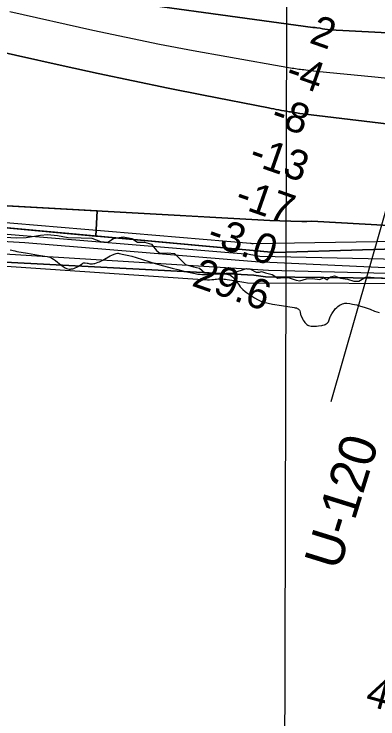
# Model space of a CAD drawing. Extents: x 3161615 to 3199515, y 867541 to 892976.
# Drawn here: x 3186134 to 3186949, y 876681 to 878257 of the extents above; entities that cross this region are included whole.
import ezdxf

# ---------------------------------------------------------------- set-up
doc = ezdxf.new("R2010")
doc.units = 0
for name, color, linetype in [('V-GRID-MAJR', 7, 'Continuous'), ('V-RIVR-EDGE', 7, 'Continuous'), ('V-RIVR-RANG', 7, 'Continuous'), ('V-RIVR-RANG-IDEN', 7, 'Continuous'), ('V-SITE-VEGE', 7, 'Continuous'), ('V-TOPO-DPTH', 7, 'Continuous'), ('V-TOPO-MINR', 7, 'Continuous'), ('V-TOPO-WATR', 7, 'Continuous')]:
    doc.layers.add(name, color=color, linetype=linetype)

msp = doc.modelspace()

# ---------------------------------------------------------------- linework, layer by layer
at = {"layer": 'V-GRID-MAJR'}
msp.add_spline([(3186730.9, 872949.8), (3186746.7, 879009.3), (3186762.6, 885072), (3186778.5, 891134.7), (3186778.5, 891137.7)], degree=3, dxfattribs=at)
at = {"layer": 'V-RIVR-EDGE'}
for points in [[(3186104, 877758.7), (3186139.3, 877756.2), (3186161.2, 877757.6), (3186193.2, 877762.3), (3186209.4, 877763.7), (3186231.4, 877761.7)], [(3186231.4, 877761.7), (3186255.7, 877756.9), (3186284.3, 877756.8), (3186308.6, 877755.8), (3186328.1, 877748.6), (3186343.9, 877747.1), (3186357.2, 877755.2), (3186378.7, 877758.5), (3186398.2, 877755.1), (3186410.6, 877747), (3186426.4, 877746.9), (3186441.6, 877742.1), (3186453, 877728.3), (3186460.6, 877722.5), (3186477.8, 877723), (3186493.5, 877721.5), (3186507.8, 877707.1), (3186517.8, 877696.6), (3186535.9, 877691.8), (3186549.7, 877688.4), (3186561.6, 877678.4), (3186578.3, 877676), (3186624.6, 877678.2), (3186654.6, 877687.7), (3186662.3, 877687.2), (3186676.6, 877680), (3186683.7, 877679.5), (3186688, 877681.4), (3186697.5, 877678.5), (3186711.8, 877674.2), (3186724.7, 877666.6), (3186737.1, 877668), (3186750.4, 877667.4), (3186765.7, 877661.7), (3186774.3, 877660.7), (3186789.1, 877665), (3186802.4, 877665.9), (3186818.6, 877663), (3186827.2, 877667.3), (3186835.3, 877662.9), (3186842.5, 877669.6), (3186852, 877671.5), (3186864.9, 877666.2), (3186881.1, 877664.3), (3186894.9, 877659.9), (3186905.9, 877659.4), (3186921.2, 877668.4), (3186932.1, 877668.4), (3186965, 877665.5)]]:
    msp.add_lwpolyline(points, dxfattribs=at)
at = {"layer": 'V-RIVR-RANG'}
msp.add_line((3186844.5, 877390.6), (3186982.3, 877871.2), dxfattribs=at)
at = {"layer": 'V-SITE-VEGE'}
for points in [[(3186125.3, 877729.9), (3186136.3, 877727.1), (3186140.1, 877726.3), (3186164.5, 877722), (3186189, 877718), (3186208.4, 877715), (3186211.5, 877714.3), (3186214.5, 877713.3), (3186216.5, 877712.4), (3186219, 877711.1), (3186222.4, 877709.1), (3186226.7, 877705.9), (3186239.9, 877695.4), (3186244.1, 877692.3), (3186246.4, 877690.8), (3186248.9, 877689.5), (3186251.5, 877688.2), (3186254.4, 877687.3), (3186257.5, 877686.7), (3186259.2, 877686.6), (3186260.7, 877686.6), (3186262.3, 877686.8), (3186265.6, 877687.5), (3186267.8, 877688.1), (3186270.7, 877689.3), (3186274.6, 877691), (3186279.6, 877693.5), (3186281.1, 877694.4), (3186282.5, 877695.6), (3186285.2, 877697.9), (3186287.1, 877699.4), (3186288.2, 877700), (3186289.6, 877700.5), (3186291.6, 877700.8), (3186293.7, 877700.7), (3186297.7, 877700.2), (3186299.3, 877699.8), (3186303.9, 877698.4), (3186306, 877698.1), (3186309.5, 877698.2), (3186313.1, 877698.9), (3186315.4, 877699.4), (3186318.6, 877700.4), (3186322.8, 877701.9), (3186325.5, 877702.9), (3186328.2, 877704.1), (3186333.3, 877706.7), (3186349.6, 877716.2), (3186353.4, 877718.1), (3186358, 877720), (3186360.5, 877720.9), (3186363, 877721.6), (3186365.5, 877722), (3186367.2, 877722.1), (3186369.5, 877721.8), (3186380.3, 877719.6), (3186391, 877717.1), (3186398.2, 877715.2), (3186407.7, 877712.5), (3186450.3, 877699.2), (3186469.1, 877693.8), (3186488, 877688.7), (3186500.6, 877685.6), (3186517.4, 877681.5), (3186540, 877676.5), (3186545.5, 877675.5), (3186551.1, 877674.9), (3186554.8, 877674.7), (3186559.9, 877674.6), (3186566.6, 877674.7), (3186587.6, 877675.8), (3186594.4, 877676), (3186602.2, 877675.9), (3186606.4, 877675.7), (3186610.8, 877675.2), (3186613.3, 877674.8), (3186615.7, 877674.2), (3186617.3, 877673.6), (3186619.3, 877672.6), (3186620.4, 877671.8), (3186623.5, 877669.2), (3186626.2, 877666.5), (3186631, 877660.6), (3186632.9, 877658.1), (3186638, 877650.3), (3186640.5, 877647), (3186642.1, 877645.2)], [(3186642.1, 877645.2), (3186644.3, 877642.9), (3186646.6, 877640.8), (3186651.4, 877636.7), (3186654.7, 877634.2), (3186659.3, 877631), (3186672.3, 877622.6), (3186679.1, 877618.5), (3186683.7, 877616.1), (3186686.5, 877614.9), (3186689.6, 877613.7), (3186693.4, 877612.6), (3186703.2, 877610.4), (3186713.1, 877608.5), (3186733, 877605.1), (3186761.3, 877600.9), (3186763.9, 877600.3), (3186766.4, 877599.6), (3186768, 877598.8), (3186770.1, 877597.6), (3186771.2, 877596.7), (3186772.3, 877595.5), (3186773.1, 877594.4), (3186773.8, 877593.2), (3186774.6, 877590.6), (3186775.7, 877585.3), (3186776.2, 877583.8), (3186780.1, 877575.4), (3186781.5, 877572.7), (3186783.7, 877569.1), (3186785.2, 877567.1), (3186787.2, 877564.9), (3186788.3, 877563.9), (3186789.5, 877563), (3186792.1, 877561.5), (3186793.8, 877560.7), (3186796.3, 877560), (3186799.6, 877559.3), (3186801.9, 877559), (3186804.1, 877558.8), (3186808.6, 877558.8), (3186811.6, 877559), (3186815.6, 877559.4), (3186823.3, 877560.5), (3186825.9, 877561), (3186829.2, 877561.9), (3186831, 877562.7), (3186833, 877563.8), (3186835.1, 877565.4), (3186836.2, 877566.5), (3186837.1, 877567.6), (3186837.9, 877568.8), (3186839.1, 877571.2), (3186842.1, 877579.5), (3186843, 877581.4), (3186845.7, 877586.2), (3186848.5, 877591), (3186850.6, 877594.1), (3186853.5, 877597.7), (3186856.6, 877600.9), (3186858.9, 877602.9), (3186862.2, 877605.2), (3186864.3, 877606.4), (3186866.7, 877607.6), (3186869.5, 877608.9), (3186872.3, 877609.8), (3186875.1, 877610.2), (3186877, 877610.3), (3186879.5, 877610.1), (3186885.7, 877609.4), (3186891.9, 877608.4), (3186896.1, 877607.7), (3186901.6, 877606.4), (3186904.7, 877605.5), (3186918, 877601.2), (3186931.2, 877596.7), (3186941.5, 877592.8), (3186946.4, 877591.2), (3186951.4, 877589.8)]]:
    msp.add_lwpolyline(points, dxfattribs=at)
at = {"layer": 'V-TOPO-DPTH'}
for points in [[(3185917.4, 877760.3), (3186158.5, 877745.7), (3186674.8, 877703.9), (3187305.2, 877674.6), (3187308.2, 877675), (3187425.5, 877701.2), (3188410.2, 877917.6), (3188725.8, 878033.1), (3189042.6, 878149.1), (3189101, 878261.7), (3189125.5, 878391.2), (3189122.9, 878477.5), (3189166.1, 878520.6), (3189217.4, 878525.9), (3189433, 878512.1), (3189721.5, 878487.3)], [(3185917.4, 877760.3), (3186158.5, 877745.7), (3186674.8, 877703.9), (3187305.2, 877674.6), (3187308.2, 877675), (3187425.5, 877701.2), (3188410.2, 877917.6), (3188725.8, 878033.1), (3189042.6, 878149.1), (3189101, 878261.7), (3189125.5, 878391.2), (3189122.9, 878477.5), (3189166.1, 878520.6), (3189217.4, 878525.9), (3189433, 878512.1), (3189721.5, 878487.3)], [(3187358.9, 878195.1), (3186841.3, 878221.7), (3186835.7, 878222.5), (3186830.2, 878223.4), (3186824.7, 878224.3), (3186819.2, 878225.2), (3186811.8, 878226.5), (3186808.2, 878226.9), (3186804.6, 878226.8), (3186802.8, 878226.7), (3186259.1, 878302.2)], [(3186259.1, 878302.2), (3186802.8, 878226.7), (3186804.6, 878226.8), (3186808.2, 878226.9), (3186811.8, 878226.5), (3186819.2, 878225.2), (3186824.7, 878224.3), (3186830.2, 878223.4), (3186835.7, 878222.5), (3186841.3, 878221.7), (3187358.9, 878195.1)], [(3186030.1, 878188.7), (3186244.4, 878141), (3186322.7, 878123.9), (3186401.1, 878107.3), (3186479.6, 878091.2), (3186558.2, 878075.6), (3186704, 878047.1), (3186709.8, 878046), (3186715.6, 878044.9), (3186721.3, 878043.8), (3186727.1, 878042.7), (3186732.9, 878041.6), (3186738.7, 878040.6), (3186744.5, 878039.5), (3186750.3, 878038.5), (3186752.8, 878038.1), (3186759.9, 878037), (3186766.9, 878035.9), (3186774, 878034.9), (3186781.1, 878034), (3186937, 878015), (3187004.4, 878007.3)], [(3187004.4, 878007.3), (3186937, 878015), (3186781.1, 878034), (3186774, 878034.9), (3186766.9, 878035.9), (3186759.9, 878037), (3186752.8, 878038.1), (3186750.3, 878038.5), (3186744.5, 878039.5), (3186738.7, 878040.6), (3186732.9, 878041.6), (3186727.1, 878042.7), (3186721.3, 878043.8), (3186715.6, 878044.9), (3186709.8, 878046), (3186704, 878047.1), (3186558.2, 878075.6), (3186479.6, 878091.2), (3186401.1, 878107.3), (3186322.7, 878123.9), (3186244.4, 878141), (3186030.1, 878188.7)], [(3188386.8, 877946.1), (3188252.3, 877920.2), (3188250.1, 877919.7), (3188247.8, 877919.4), (3188247.8, 877919.4), (3188247.9, 877919.7), (3188248, 877919.9), (3188248, 877920), (3188247.9, 877920), (3188245.5, 877919.5), (3188244.4, 877919.3), (3187356.5, 877747.8), (3187340, 877745.1), (3187323.5, 877743), (3187306.9, 877741.8), (3186718, 877724), (3185892.1, 877799.4)], [(3186331.8, 877816.4), (3186320.1, 877817.1), (3186317.4, 877760.6), (3186327.9, 877759.6), (3186718, 877724), (3187306.9, 877741.8), (3187323.5, 877743), (3187340, 877745.1), (3187356.5, 877747.8), (3188244.4, 877919.3), (3188245.5, 877919.5), (3188247.9, 877920), (3188248, 877920), (3188248, 877919.9), (3188247.9, 877919.7), (3188247.8, 877919.4), (3188247.8, 877919.4), (3188250.1, 877919.7), (3188252.3, 877920.2), (3188386.8, 877946.1)], [(3186320.1, 877817.1), (3185848.5, 877843.3)], [(3185848.5, 877843.3), (3186706.9, 877795.6), (3186729.3, 877794.5), (3186778.5, 877793.3), (3186789.7, 877793.3), (3186800.9, 877793.7), (3187318.1, 877764.6), (3187323.8, 877763.9), (3187329.4, 877763.7), (3187335.1, 877764.2), (3187340.7, 877765), (3187473.4, 877793.6), (3187496.5, 877801.2), (3187517.9, 877811.5)], [(3185892.1, 877799.4), (3186317.4, 877760.6), (3186320.1, 877817.1)], [(3187517.9, 877811.5), (3187496.5, 877801.2), (3187473.4, 877793.6), (3187340.7, 877765), (3187335.1, 877764.2), (3187329.4, 877763.7), (3187323.8, 877763.9), (3187318.1, 877764.6), (3186800.9, 877793.7), (3186789.7, 877793.3), (3186778.5, 877793.3), (3186729.3, 877794.5), (3186706.9, 877795.6), (3186331.8, 877816.4)], [(3187419.1, 877683.2), (3187317.3, 877664.9), (3187309.6, 877663.8), (3187301.8, 877663), (3187294, 877662.8), (3187286.2, 877662.8), (3186697.1, 877669.3), (3186671.3, 877673), (3186114.2, 877702.1)]]:
    msp.add_lwpolyline(points, dxfattribs=at)
at = {"layer": 'V-TOPO-MINR'}
for points in [[(3187358.9, 878195.1), (3186841.3, 878221.7), (3186835.7, 878222.5), (3186830.2, 878223.4), (3186824.7, 878224.3), (3186819.2, 878225.2), (3186811.8, 878226.5), (3186808.2, 878226.9), (3186804.6, 878226.8), (3186802.8, 878226.7), (3186259.1, 878302.2)], [(3187013.6, 878108.3), (3186942, 878115.6), (3186810.4, 878128.8), (3186804.6, 878129.4), (3186798.7, 878130.1), (3186792.9, 878130.7), (3186787.1, 878131.4), (3186782.8, 878131.9), (3186779.1, 878132.3), (3186775.5, 878132.8), (3186771.8, 878133.3), (3186768.1, 878133.8), (3186764.4, 878134.3), (3186760.7, 878134.9), (3186757.1, 878135.5), (3186753.4, 878136.1), (3186610.3, 878161), (3186535.2, 878174.6), (3186460.2, 878189), (3186385.5, 878204.4), (3186310.8, 878220.5), (3186124.5, 878262.2)], [(3187004.4, 878007.3), (3186937, 878015), (3186781.1, 878034), (3186774, 878034.9), (3186766.9, 878035.9), (3186759.9, 878037), (3186752.8, 878038.1), (3186750.3, 878038.5), (3186744.5, 878039.5), (3186738.7, 878040.6), (3186732.9, 878041.6), (3186727.1, 878042.7), (3186721.3, 878043.8), (3186715.6, 878044.9), (3186709.8, 878046), (3186704, 878047.1), (3186558.2, 878075.6), (3186479.6, 878091.2), (3186401.1, 878107.3), (3186322.7, 878123.9), (3186244.4, 878141), (3186030.1, 878188.7)], [(3185892.1, 877799.4), (3186718, 877724), (3187306.9, 877741.8), (3187323.5, 877743), (3187340, 877745.1), (3187356.5, 877747.8), (3188244.4, 877919.3), (3188245.5, 877919.5), (3188247.9, 877920), (3188248, 877920), (3188248, 877919.9), (3188247.9, 877919.7), (3188247.8, 877919.4), (3188247.8, 877919.4), (3188250.1, 877919.7), (3188252.3, 877920.2), (3188386.8, 877946.1)], [(3185848.5, 877843.3), (3186706.9, 877795.6), (3186729.3, 877794.5), (3186778.5, 877793.3), (3186789.7, 877793.3), (3186800.9, 877793.7), (3187318.1, 877764.6), (3187323.8, 877763.9), (3187329.4, 877763.7), (3187335.1, 877764.2), (3187340.7, 877765), (3187473.4, 877793.6), (3187496.5, 877801.2), (3187517.9, 877811.5)], [(3185920.9, 877807.4), (3186663.6, 877744.4), (3186664.4, 877744.3), (3186666.7, 877743.8), (3186668.3, 877743.8), (3186669.1, 877743.8), (3186669.9, 877743.9), (3187315.4, 877753.9)], [(3186045.4, 877770.9), (3186660.4, 877720.3), (3186672.3, 877718), (3186684.3, 877715.8), (3187204.2, 877704.1), (3187217.7, 877702.8), (3187231.2, 877701.4), (3187244.8, 877700.3), (3187258.3, 877699.7), (3187271.8, 877699.9), (3187285.4, 877700.5), (3187285.6, 877700.5), (3187299.2, 877701.7), (3187312.8, 877703.3), (3187326.4, 877705.3), (3187339.8, 877707.7), (3187433.1, 877725.8)], [(3185870.9, 877735.7), (3186704, 877684.4), (3187294.2, 877669), (3187298.8, 877668.8), (3187303.5, 877668.9), (3187308.1, 877669.4), (3187312.7, 877670.1), (3187417.4, 877691.6)], [(3185852.4, 877711.1), (3186567.2, 877662.9), (3186571.9, 877662.9), (3186576.7, 877663.2), (3186581.4, 877663.6), (3186584.2, 877663.9), (3186587.6, 877664.3), (3186590.9, 877664.5), (3186594.3, 877664.6), (3186597.7, 877664.7), (3186601, 877664.6), (3186604.4, 877664.4), (3186607.7, 877664), (3186611, 877663.5), (3186622, 877661.5), (3186630.7, 877660), (3186639.5, 877658.6), (3186648.4, 877657.4), (3186657.2, 877656.2), (3187111.2, 877654.2)], [(3186114.2, 877702.1), (3186671.3, 877673), (3186697.1, 877669.3), (3187286.2, 877662.8), (3187294, 877662.8), (3187301.8, 877663), (3187309.6, 877663.8), (3187317.3, 877664.9), (3187419.1, 877683.2)]]:
    msp.add_lwpolyline(points, dxfattribs=at)
at = {"layer": 'V-TOPO-WATR'}
msp.add_lwpolyline([(3185917.4, 877760.3), (3186158.5, 877745.7), (3186674.8, 877703.9), (3187305.2, 877674.6), (3187308.2, 877675), (3187425.5, 877701.2), (3188410.2, 877917.6), (3188725.8, 878033.1), (3189042.6, 878149.1), (3189101, 878261.7), (3189125.5, 878391.2), (3189122.9, 878477.5), (3189166.1, 878520.6), (3189217.4, 878525.9), (3189433, 878512.1), (3189721.5, 878487.3)], dxfattribs=at)

# ---------------------------------------------------------------- texts
at = {"layer": 'V-RIVR-RANG'}
for s, rotation, p in [('2', 340.7164, (3186792.8, 878193.5)), ('-4', 340.7164, (3186738.6, 878106.5)), ('-8', 340.7164, (3186705.9, 878012)), ('-13', 340.7164, (3186657, 877923.2)), ('-17', 340.7164, (3186625.5, 877828.3)), ('-3.0', 340.7164, (3186562.9, 877744.3)), ('29.6', 340.7164, (3186529.7, 877650)), ('46.8', 344.5183, (3186918.1, 876712.3))]:
    msp.add_text(s, height=67, rotation=rotation, dxfattribs=at).set_placement(p)
at = {"layer": 'V-RIVR-RANG-IDEN'}
msp.add_text('U-120', height=83, rotation=72.7819, dxfattribs=at).set_placement((3186862, 877010.3))

doc.saveas('drawing.dxf')
